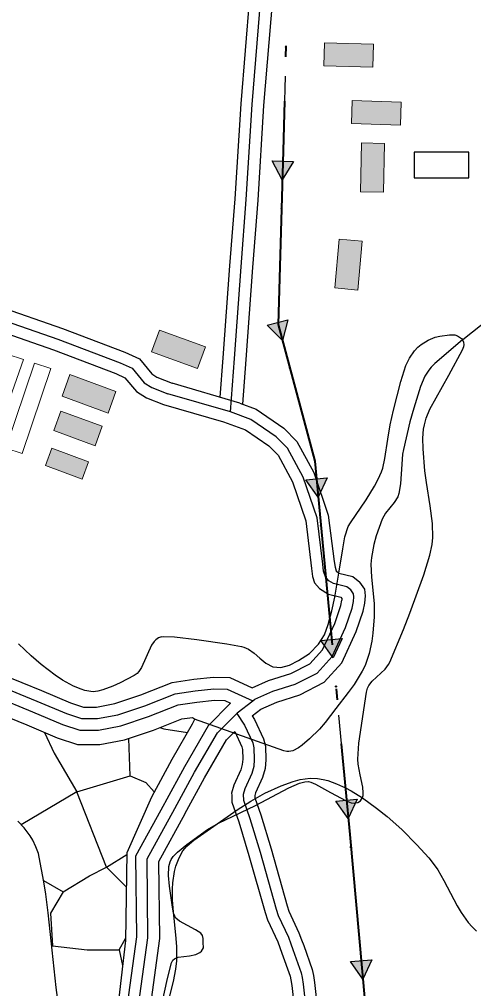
# Model space of a CAD drawing. Extents: x -64005 to -55000, y -89025 to -80000.
# Drawn here: x -58560 to -58166, y -81940 to -81099 of the extents above; entities that cross this region are included whole.
import ezdxf

# ---------------------------------------------------------------- set-up
doc = ezdxf.new("R2010")
doc.units = 0
doc.header["$LTSCALE"] = 32
doc.linetypes.add('DOT_DASHED', pattern=[7.7, 5, -1.2, 0.3, -1.2])
doc.linetypes.add('LONG_DASHED', pattern=[7.5, 6, -1.5])
for name, color, linetype, lineweight in [('16', 7, 'Continuous', 25), ('18', 7, 'Continuous', 25), ('19', 7, 'Continuous', 25), ('2', 7, 'Continuous', 25), ('24', 7, 'Continuous', 25), ('39', 7, 'LONG_DASHED', 25), ('6', 7, 'Continuous', 25), ('7', 7, 'Continuous', 13), ('8', 7, 'Continuous', 25)]:
    doc.layers.add(name, color=color, linetype=linetype, lineweight=lineweight)

msp = doc.modelspace()

# ---------------------------------------------------------------- hatches: boundary and pattern name
at = {"layer": '18'}
for points in [[(-58322.24, -81222.12), (-58331.94, -81237.87), (-58340.73, -81221.6)], [(-58327.05, -81359.46), (-58331.83, -81377.33), (-58344.92, -81364.27)], [(-58292.98, -81496.66), (-58300.7, -81513.47), (-58311.4, -81498.38)], [(-58279.95, -81636.05), (-58287.67, -81652.86), (-58298.37, -81637.77)], [(-58266.92, -81775.45), (-58274.64, -81792.26), (-58285.34, -81777.17)], [(-58254.3, -81914.91), (-58262.08, -81931.69), (-58272.73, -81916.56)]]:
    msp.add_hatch(color=256, dxfattribs=at).paths.add_polyline_path(points)
at = {"layer": '7'}
for points in [[(-58295.78, -81139.11), (-58253.29, -81140.1), (-58252.82, -81120.11), (-58295.31, -81119.12)], [(-58271.82, -81189.14), (-58229.34, -81190.55), (-58228.68, -81170.56), (-58271.16, -81169.15)], [(-58263.2, -81205.91), (-58264.07, -81248.4), (-58244.08, -81248.81), (-58243.21, -81206.32)], [(-58282.47, -81289.56), (-58286.3, -81331.88), (-58266.39, -81333.68), (-58262.56, -81291.36)], [(-58445.37, -81387.27), (-58405.41, -81401.73), (-58398.61, -81382.93), (-58438.57, -81368.47)], [(-58523.02, -81425.79), (-58483.12, -81440.43), (-58476.24, -81421.65), (-58516.14, -81407.01)], [(-58530.28, -81455.59), (-58494.37, -81468.76), (-58488.18, -81451.87), (-58524.09, -81438.7)], [(-58537.52, -81486), (-58505.6, -81497.71), (-58500.08, -81482.68), (-58532, -81470.97)]]:
    msp.add_hatch(color=256, dxfattribs=at).paths.add_polyline_path(points)

# ---------------------------------------------------------------- linework, layer by layer
at = {"layer": '16'}
msp.add_lwpolyline([(-58217.38, -81213.85), (-58217.38, -81236.35), (-58169.88, -81236.35), (-58169.88, -81213.85)], close=True, dxfattribs=at)
at = {"layer": '18'}
for p, q in [((-58333.36, -81287.85), (-58335.47, -81361.8)), ((-58296.04, -81563.25), (-58289.16, -81636.91)), ((-58283.02, -81702.65), (-58276.13, -81776.31)), ((-58270.12, -81842.05), (-58263.51, -81915.74))]:
    msp.add_line(p, q, dxfattribs=at)
at = {"layer": '18', "linetype": 'DOT_DASHED', "lineweight": 40}
msp.add_lwpolyline([(-58533.19, -80215.56), (-58484.36, -80323.89), (-58375.02, -80550.79), (-58324.62, -80651.59), (-58318.83, -80776.6), (-58323.49, -80923.33), (-58331.23, -81212.92), (-58335.52, -81363.6), (-58303.61, -81482.29), (-58273.33, -81806.29), (-58260.06, -81954.23), (-58246.44, -82095.74), (-58226.31, -82245.99)], dxfattribs=at)
at = {"layer": '18'}
for points in [[(-58329.49, -81147.91), (-58331.23, -81212.92), (-58331.48, -81221.86)], [(-58318.85, -81425.62), (-58303.61, -81482.29), (-58302.19, -81497.52)]]:
    msp.add_lwpolyline(points, dxfattribs=at)
for points in [[(-58322.24, -81222.12), (-58331.94, -81237.87), (-58340.73, -81221.6)], [(-58327.05, -81359.46), (-58331.83, -81377.33), (-58344.92, -81364.27)], [(-58292.98, -81496.66), (-58300.7, -81513.47), (-58311.4, -81498.38)], [(-58279.95, -81636.05), (-58287.67, -81652.86), (-58298.37, -81637.77)], [(-58266.92, -81775.45), (-58274.64, -81792.26), (-58285.34, -81777.17)], [(-58254.3, -81914.91), (-58262.08, -81931.69), (-58272.73, -81916.56)]]:
    msp.add_lwpolyline(points, close=True, dxfattribs=at)
for centre in [(-58328.82, -81122.91), (-58332.65, -81262.86), (-58325.34, -81401.48), (-58298.37, -81538.36), (-58285.34, -81677.75), (-58272.35, -81817.15)]:
    msp.add_circle(centre, 0.5, dxfattribs=at)
at = {"layer": '19'}
for p, q in [((-58510.19, -81769.08), (-58558.52, -81797.82)), ((-58484.54, -81834.5), (-58466.82, -81823.68)), ((-58467.25, -81851.58), (-58484.54, -81834.5)), ((-58473.53, -81906.31), (-58470.44, -81919.87))]:
    msp.add_line(p, q, dxfattribs=at)
for points in [[(-58585.12, -81698.27), (-58553.49, -81711.19), (-58527.12, -81722.38), (-58509.72, -81728.18), (-58490.12, -81728.18), (-58468.87, -81724.1), (-58443.62, -81715.67), (-58419.01, -81705.96), (-58409.76, -81704.55)], [(-58409.76, -81704.55), (-58408.11, -81705.81), (-58408.27, -81706.94), (-58409.96, -81710.5)], [(-58409.96, -81710.5), (-58427.8, -81741.25), (-58445.42, -81773.7)], [(-58438.04, -81713.47), (-58434.73, -81714.47), (-58414.16, -81717.74)], [(-58538.26, -81717.65), (-58529.73, -81735.78), (-58510.19, -81769.08), (-58464.02, -81755.31), (-58465.17, -81722.87)], [(-58464.02, -81755.31), (-58450.27, -81761.1), (-58442.95, -81769.15)], [(-58521.96, -81856.09), (-58499.06, -81841.99), (-58484.54, -81834.5), (-58510.19, -81769.08)], [(-58445.42, -81773.7), (-58466.79, -81822.03), (-58467.97, -81898.29), (-58479.13, -81995.6), (-58483.12, -82040.54)], [(-58517.46, -82019.54), (-58527.99, -81939.18), (-58535, -81874.22), (-58537.11, -81858.05), (-58538.82, -81847.32), (-58542.84, -81825.89), (-58543.58, -81822.79), (-58545.66, -81816.81), (-58548.47, -81811.11), (-58550.72, -81807.44), (-58556.03, -81800.37), (-58561.49, -81794.78)], [(-58539.05, -81846.09), (-58521.96, -81856.09), (-58532.96, -81874.6), (-58531.22, -81902.79), (-58531.93, -81902.66)], [(-58531.22, -81902.79), (-58501.26, -81906.31), (-58473.53, -81906.31), (-58467.94, -81896.58)]]:
    msp.add_lwpolyline(points, dxfattribs=at)
at = {"layer": '2'}
for points in [[(-58175.49, -81376.86), (-58173.91, -81375.51), (-58140.44, -81349.23)], [(-58175.49, -81376.86), (-58199.45, -81397.35), (-58202.81, -81400.68), (-58204.77, -81403.13), (-58208.11, -81408.49), (-58212, -81417.38), (-58217.84, -81436.2), (-58221.24, -81448.1), (-58226.79, -81472.05), (-58227.5, -81476.26), (-58228.25, -81484.81), (-58229.25, -81501.99), (-58230.76, -81510.4), (-58231.73, -81513.13), (-58234.71, -81518.09), (-58242.19, -81527.4), (-58245.12, -81532.54), (-58250.48, -81547.14), (-58252.54, -81554.56), (-58254.56, -81565.9), (-58254.93, -81571.58), (-58254.46, -81582.97), (-58252.09, -81605.82), (-58252.08, -81617.2), (-58253.34, -81631.47), (-58254.3, -81638.57), (-58256.53, -81649.11), (-58260.09, -81659.44), (-58262.51, -81664.5), (-58269.52, -81676.03), (-58274.61, -81683.1), (-58285.38, -81696.87), (-58294.73, -81708.9), (-58299.65, -81714.71), (-58308.24, -81723.28), (-58314.53, -81728.66), (-58317.82, -81731.03), (-58322.88, -81733.6), (-58326.3, -81734.32), (-58328.03, -81734.31), (-58330.61, -81733.74), (-58408.14, -81706.01)]]:
    msp.add_lwpolyline(points, dxfattribs=at)
at = {"layer": '24'}
for points in [[(-58371.07, -81784.89), (-58359.07, -81777.28), (-58346.99, -81770.48), (-58332.77, -81763.9), (-58322.5, -81760.3), (-58316.28, -81758.65), (-58307.67, -81757.35), (-58301.41, -81757.62), (-58296.32, -81758.47), (-58292.48, -81759.45), (-58284.78, -81762.17), (-58277.12, -81765.74), (-58272.08, -81768.48), (-58262.32, -81774.56), (-58250, -81783.32), (-58240.89, -81790.54), (-58228.18, -81801.81), (-58215.01, -81815.08), (-58204.85, -81826.38), (-58199.97, -81832.62), (-58197.02, -81837), (-58191.66, -81846.15), (-58180.1, -81868.04), (-58176.55, -81874.05), (-58170.61, -81882.56), (-58167.26, -81886.5), (-58163.31, -81890.07)], [(-58432.54, -81959.1), (-58426.35, -81933.95), (-58424.15, -81923.13), (-58423.43, -81915.79), (-58423.47, -81903.42), (-58424.24, -81893.42), (-58426.4, -81873.31), (-58427.14, -81863.27), (-58427.23, -81853.29), (-58426.93, -81848.33), (-58425.44, -81838.49), (-58424.16, -81833.63), (-58421.48, -81826.41), (-58418.06, -81820.49), (-58414.64, -81816.45), (-58408.65, -81811.17), (-58371.07, -81784.89)]]:
    msp.add_lwpolyline(points, dxfattribs=at)
at = {"layer": '39'}
msp.add_line((-58376.92, -81439.44), (-58431.19, -81423.79), dxfattribs=at)
at = {"layer": '39', "linetype": 'Continuous'}
msp.add_lwpolyline([(-58376.92, -81439.44), (-58373.5, -81393.1), (-58367.66, -81313.45), (-58363.2, -81255.07), (-58358.03, -81172.66), (-58350.48, -81079.95), (-58342.93, -80986.9), (-58336.37, -80917.36)], dxfattribs=at)
at = {"layer": '39'}
for points in [[(-58695.27, -81317.43), (-58526.57, -81376.31), (-58472.5, -81396.84), (-58462.16, -81401.58), (-58451.82, -81414.07), (-58445.14, -81418.16), (-58431.19, -81423.79)], [(-58357.47, -81690.18), (-58355.63, -81688.75), (-58340.18, -81681.88), (-58320.61, -81675.69), (-58301.73, -81666.08), (-58288.68, -81651.66), (-58277.01, -81626.59), (-58271.24, -81609.68), (-58270.15, -81603.92), (-58269.68, -81600.03), (-58270.15, -81597.4), (-58272.38, -81593.93), (-58275.99, -81591.22), (-58287.32, -81588.47), (-58291.38, -81585.99), (-58294.52, -81582.64), (-58296.06, -81577.76), (-58296.77, -81571.51), (-58301.73, -81531.47), (-58313.75, -81496.11), (-58327.48, -81471.04), (-58337.1, -81461.08), (-58359.08, -81445.98), (-58376.92, -81439.44)], [(-58578.02, -81676.85), (-58544.83, -81690.42), (-58519.15, -81701.32), (-58506.07, -81705.68), (-58492.26, -81705.68), (-58474.58, -81702.28), (-58451.32, -81694.52), (-58424.91, -81684.1), (-58407.47, -81681.43), (-58391.23, -81679.73), (-58379.6, -81679.97), (-58357.47, -81690.18)], [(-58371.47, -81701.15), (-58371.08, -81700.76), (-58357.47, -81690.18)], [(-58425.24, -81783.68), (-58408.18, -81752.27), (-58388.25, -81717.93), (-58371.47, -81701.15)], [(-58371.47, -81701.15), (-58364.79, -81711.27), (-58357.57, -81726.63), (-58356.46, -81731.05), (-58356.18, -81741.2), (-58356.71, -81747.14), (-58358.4, -81753.43), (-58364.51, -81766.71), (-58365.82, -81771.54), (-58365.62, -81776.35), (-58360.07, -81792.22), (-58351.19, -81821.64), (-58337.3, -81871.08), (-58335.37, -81876.63), (-58326.65, -81895.41), (-58324.53, -81901.01), (-58322.75, -81906.03), (-58315.59, -81926.28), (-58314.54, -81930.42), (-58313.77, -81936.04), (-58312.04, -81951.77)], [(-58503.2, -82222.19), (-58501.74, -82202.28), (-58478.13, -82121.03), (-58464.83, -82056.48), (-58456.61, -81954.82), (-58448.43, -81895.83), (-58449.29, -81827.47), (-58425.24, -81783.68)]]:
    msp.add_lwpolyline(points, dxfattribs=at)
at = {"layer": '6'}
for points in [[(-58292.98, -80259.58), (-58305.76, -80409.52), (-58346.34, -80916.54), (-58352.89, -80986.02), (-58360.45, -81079.14), (-58368, -81171.94), (-58373.17, -81254.38), (-58377.63, -81312.7), (-58383.47, -81392.37), (-58386, -81426.68)], [(-58273.78, -80269.68), (-58285.84, -80411.18), (-58326.4, -80918.18), (-58332.97, -80987.78), (-58340.51, -81080.76), (-58348.06, -81173.38), (-58353.23, -81255.76), (-58357.69, -81314.2), (-58363.53, -81393.83), (-58366.39, -81432.64)]]:
    msp.add_lwpolyline(points, dxfattribs=at)
at = {"layer": '7'}
for points in [[(-58295.78, -81139.11), (-58253.29, -81140.1), (-58252.82, -81120.11), (-58295.31, -81119.12)], [(-58271.82, -81189.14), (-58229.34, -81190.55), (-58228.68, -81170.56), (-58271.16, -81169.15)], [(-58263.2, -81205.91), (-58264.07, -81248.4), (-58244.08, -81248.81), (-58243.21, -81206.32)], [(-58282.47, -81289.56), (-58286.3, -81331.88), (-58266.39, -81333.68), (-58262.56, -81291.36)], [(-58445.37, -81387.27), (-58405.41, -81401.73), (-58398.61, -81382.93), (-58438.57, -81368.47)], [(-58570.75, -81389.2), (-58597.12, -81463.36), (-58582.91, -81468.17), (-58556.54, -81394.01)], [(-58546.86, -81397.02), (-58571.9, -81470.79), (-58557.69, -81475.6), (-58532.65, -81401.83)], [(-58523.02, -81425.79), (-58483.12, -81440.43), (-58476.24, -81421.65), (-58516.14, -81407.01)], [(-58530.28, -81455.59), (-58494.37, -81468.76), (-58488.18, -81451.87), (-58524.09, -81438.7)], [(-58537.52, -81486), (-58505.6, -81497.71), (-58500.08, -81482.68), (-58532, -81470.97)]]:
    msp.add_lwpolyline(points, close=True, dxfattribs=at)
at = {"layer": '7', "lineweight": 25}
for points in [[(-58279.28, -81558.42), (-58277.69, -81547.97), (-58274.68, -81538.98), (-58272.81, -81535.65), (-58258.98, -81515.65), (-58251.85, -81503.88), (-58248.59, -81497.86), (-58245.86, -81491.58), (-58244.78, -81488.32), (-58242.8, -81480.02), (-58240.31, -81463.18), (-58238.22, -81450.61), (-58235.36, -81438), (-58228.93, -81412.9), (-58224.75, -81399.25), (-58221.64, -81392.78), (-58217.12, -81386.48), (-58214.17, -81383.38), (-58211.27, -81380.86), (-58205.31, -81377.06), (-58199.2, -81374.62), (-58195.08, -81373.59), (-58186.85, -81372.45), (-58182.22, -81372.63), (-58179.89, -81373.38), (-58176.47, -81375.73), (-58175.49, -81376.86)], [(-58276.48, -81776.88), (-58271.99, -81778.64), (-58269.62, -81778.99), (-58266.2, -81778.34), (-58264.13, -81776.88), (-58262.24, -81774.06), (-58261.79, -81772.46), (-58261.58, -81770), (-58262.08, -81765.11), (-58264.43, -81754.53), (-58266.02, -81745.34), (-58266.2, -81740.72), (-58265.54, -81726.92), (-58258.93, -81682.56), (-58257.95, -81679.13), (-58256.86, -81677.04), (-58253.91, -81673.21), (-58242.72, -81662.64), (-58239.69, -81658.71), (-58238.56, -81656.55), (-58226.78, -81628.37), (-58221.25, -81614.08), (-58209.15, -81580.83), (-58203.79, -81563.72), (-58201.9, -81554.66), (-58201.34, -81548.56), (-58201.6, -81536.4), (-58203.53, -81521.1), (-58206.83, -81500.71), (-58208.16, -81490.5), (-58209.66, -81471.57), (-58209.8, -81462.09), (-58209.25, -81454.4), (-58208.61, -81450.57), (-58207.17, -81444.93), (-58203.79, -81436.95), (-58187.4, -81407.43), (-58175.37, -81385.57), (-58174.34, -81382.76), (-58174.18, -81381.24), (-58174.48, -81378.94), (-58175.49, -81376.86)], [(-58356.38, -81648.94), (-58351.32, -81653.27), (-58346.25, -81657.6), (-58340.02, -81660.68), (-58333.16, -81661.19), (-58325.5, -81659.13), (-58317.96, -81655.27), (-58308.4, -81649.01), (-58300.43, -81641.12), (-58295.33, -81632.88), (-58291.99, -81624.01), (-58288.82, -81612.12), (-58286.28, -81600.14), (-58282.78, -81579.28), (-58279.28, -81558.42)], [(-58436.78, -81634.67), (-58439.41, -81635.61), (-58441.67, -81637.21), (-58442.99, -81638.61), (-58445.3, -81642.01), (-58454.02, -81661.25), (-58456.51, -81664.88), (-58457.96, -81666.42), (-58460.42, -81668.29), (-58472.6, -81674.66), (-58479.05, -81677.39), (-58487.55, -81680.65), (-58491.83, -81681.82), (-58496.04, -81682.28), (-58498.11, -81682.15), (-58503.17, -81681.16), (-58506.51, -81680.17), (-58513.09, -81677.51), (-58522.73, -81672.16), (-58528.97, -81667.94), (-58541, -81658.76), (-58549.73, -81651.2), (-58560.75, -81640.87)], [(-58436.78, -81634.67), (-58435.3, -81634.48), (-58425.56, -81634.6), (-58405.99, -81636.99), (-58380.06, -81640.78), (-58367.19, -81643), (-58365.13, -81643.54), (-58361.22, -81645.36), (-58356.38, -81648.94)], [(-58436.09, -81952.39), (-58431.39, -81931.23), (-58428.15, -81917.7), (-58426.89, -81915.44), (-58425.54, -81914.23), (-58422.28, -81912.71), (-58412.28, -81911.53), (-58406.99, -81910.36), (-58403.54, -81908.79), (-58401.99, -81907.42), (-58400.38, -81904.74), (-58400.23, -81903.3), (-58400.52, -81901.52), (-58400.61, -81899.82), (-58400.59, -81896.41), (-58401.11, -81893.88), (-58402.66, -81891.75), (-58407.28, -81888.89), (-58421.1, -81881.54), (-58424.14, -81878.86), (-58425.21, -81877.13), (-58426.17, -81874.52), (-58427.27, -81869.19), (-58429.67, -81850.98), (-58430.5, -81841.86), (-58430.21, -81833.92), (-58429.26, -81829.92), (-58428.44, -81828.03), (-58426.68, -81825.4), (-58422.9, -81821.44), (-58414.63, -81814.81), (-58396.74, -81801.91), (-58387.3, -81796.29), (-58355.25, -81781), (-58326.15, -81765.72), (-58317.01, -81761.73), (-58312.34, -81760.42), (-58309.19, -81760.32), (-58307.05, -81760.77), (-58302.94, -81762.47), (-58290, -81769.82), (-58276.48, -81776.88)]]:
    msp.add_lwpolyline(points, dxfattribs=at)
at = {"layer": '8', "linetype": 'LONG_DASHED'}
msp.add_line((-58368.83, -81431.74), (-58427.32, -81414.49), dxfattribs=at)
for points in [[(-58691.26, -81308.24), (-58522.7, -81367.07), (-58468.64, -81387.61), (-58455.91, -81393.44), (-58445.18, -81406.41), (-58440.63, -81409.2), (-58427.32, -81414.49)], [(-58368.83, -81431.74), (-58354.45, -81437.03), (-58330.61, -81453.41), (-58319.35, -81465.06), (-58304.56, -81492.07), (-58291.98, -81529.08), (-58286.84, -81569.39), (-58285.99, -81574.07), (-58285.05, -81577.43), (-58282.77, -81579.28), (-58270.75, -81582.2), (-58264.72, -81587.12)], [(-58358.07, -81678.89), (-58343.73, -81672.51), (-58324.41, -81666.4), (-58307.91, -81658), (-58297.11, -81646.07), (-58286.37, -81623.01), (-58281.17, -81607.41), (-58280.29, -81602.91)], [(-58574.87, -81667.33), (-58540.98, -81681.19), (-58515.61, -81691.96), (-58504.45, -81695.68), (-58493.21, -81695.68), (-58477.12, -81692.58), (-58454.74, -81685.12), (-58427.53, -81674.38), (-58408.75, -81671.51), (-58391.65, -81669.72), (-58377.31, -81670.02), (-58358.07, -81678.89)], [(-58376.75, -81692.29), (-58396.24, -81711.78), (-58416.9, -81747.37), (-58433.94, -81778.74), (-58434.22, -81779.29), (-58459.33, -81824.96), (-58458.44, -81895.2), (-58466.56, -81953.73), (-58474.75, -82055.06), (-58487.92, -82118.88), (-58511.64, -82200.5), (-58512.62, -82213.86)], [(-58373.16, -81716.98), (-58367.03, -81730.01), (-58366.43, -81732.42), (-58366.19, -81740.89), (-58366.59, -81745.39), (-58367.84, -81750.02), (-58373.94, -81763.3), (-58375.88, -81770.41), (-58375.8, -81772.21), (-58375.55, -81778.25), (-58369.58, -81795.32), (-58360.79, -81824.44), (-58346.85, -81874.08), (-58344.65, -81880.39), (-58335.87, -81899.29), (-58333.92, -81904.45), (-58332.18, -81909.37), (-58325.17, -81929.18), (-58324.37, -81932.33), (-58323.7, -81937.27), (-58321.93, -81953.28)]]:
    msp.add_lwpolyline(points, dxfattribs=at)
at = {"layer": '8'}
for points in [[(-58698.68, -81326.84), (-58530.44, -81385.55), (-58476.36, -81406.08), (-58468.41, -81409.72), (-58458.46, -81421.73), (-58449.65, -81427.12), (-58435.06, -81433.09)], [(-58435.06, -81433.09), (-58382.77, -81447.95), (-58363.71, -81454.94), (-58343.59, -81468.75), (-58335.61, -81477.02), (-58322.94, -81500.15), (-58311.48, -81533.86), (-58306.69, -81575.34), (-58305.7, -81582.3), (-58303.99, -81587.84), (-58299.6, -81592.79), (-58291.87, -81597.67), (-58281.23, -81600.24), (-58280.15, -81601.38), (-58280.15, -81602.44), (-58280.29, -81602.91)], [(-58358.07, -81703.31), (-58350.45, -81697.39), (-58336.63, -81691.25), (-58316.81, -81684.98), (-58295.55, -81674.16), (-58280.25, -81657.25), (-58267.65, -81630.17), (-58261.6, -81612.52), (-58260.15, -81605.4), (-58259.61, -81599.18), (-58260.15, -81593.42), (-58264.72, -81587.12)], [(-58581.18, -81686.37), (-58548.68, -81699.65), (-58522.69, -81710.68), (-58507.69, -81715.68), (-58491.31, -81715.68), (-58472.04, -81711.98), (-58447.9, -81703.92), (-58422.29, -81693.82), (-58406.19, -81691.35), (-58390.81, -81689.74), (-58381.89, -81689.92), (-58376.75, -81692.29)], [(-58358.07, -81703.31), (-58356.05, -81706.36), (-58348.11, -81723.25), (-58346.49, -81729.68), (-58346.17, -81741.51), (-58346.83, -81748.89), (-58348.96, -81756.84), (-58355.08, -81770.13), (-58355.71, -81772.47), (-58355.76, -81772.66), (-58355.69, -81774.44), (-58350.56, -81789.11), (-58341.59, -81818.83), (-58327.75, -81868.08), (-58326.09, -81872.87), (-58317.43, -81891.53), (-58315.14, -81897.57), (-58313.32, -81902.69), (-58306.01, -81923.38), (-58304.71, -81928.51), (-58303.84, -81934.81), (-58302.15, -81950.26)], [(-58416.41, -81788.38), (-58399.46, -81757.17), (-58380.26, -81724.08), (-58373.16, -81716.98)], [(-58416.41, -81788.38), (-58439.26, -81829.98), (-58438.42, -81896.46), (-58446.67, -81955.91), (-58454.91, -82057.9), (-58468.49, -82123.7), (-58491.85, -82204.06), (-58492.49, -82212.79)]]:
    msp.add_lwpolyline(points, dxfattribs=at)

doc.saveas('drawing.dxf')
